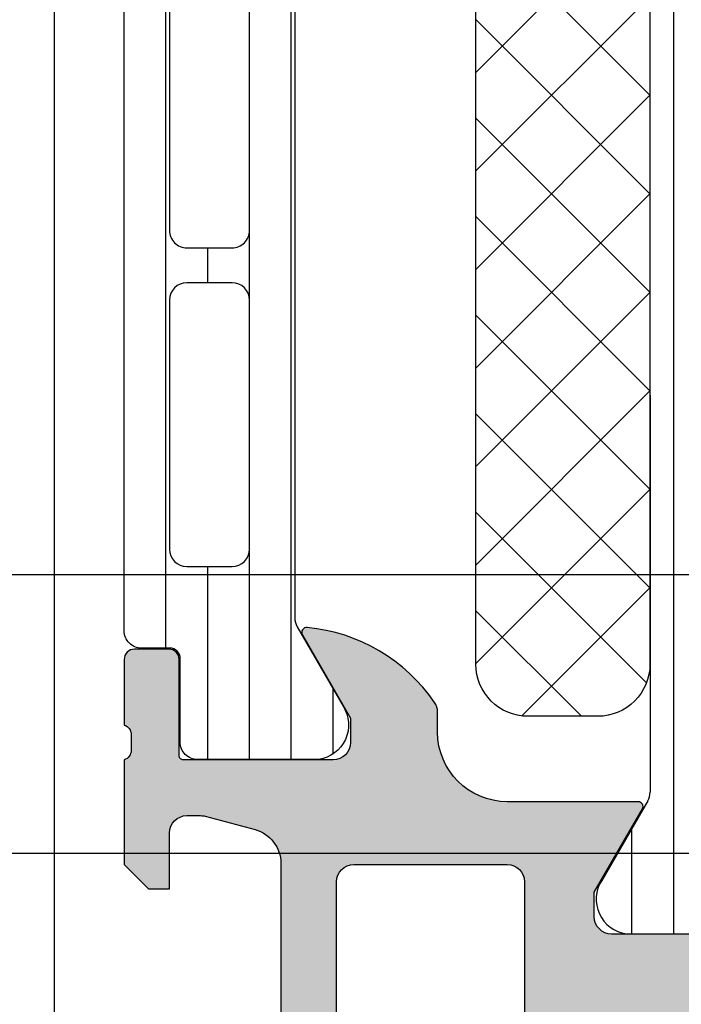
# Model space of a CAD drawing. Header units: millimetres. Extents: x 373037 to 682063, y 76092 to 274210.
# Tile 309 of 552: x 673439 to 673458, y 249615 to 249643. Entities that reach past the tile are written whole.
import ezdxf

# ---------------------------------------------------------------- set-up
doc = ezdxf.new("R2010")
doc.units = ezdxf.units.MM
doc.header["$LTSCALE"] = 100
doc.layers.add('PUDORYS', color=253, linetype='CONTINUOUS')

msp = doc.modelspace()

# ---------------------------------------------------------------- hatches: boundary and pattern name
at = {"layer": 'PUDORYS', "true_color": 0x939598}
h = msp.add_hatch(dxfattribs=at)
h.set_pattern_fill('_USER', color=252, scale=1.2, angle=90, style=0, pattern_type=0)
h.set_pattern_definition([(90, (673442.1381382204, 249621.8363462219), (-1.2, 7.347638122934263e-17), [])])
edge = h.paths.add_edge_path()
edge.add_line((673447.1051500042, 249625.6604560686), (673448.4236197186, 249623.3767992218))
edge.add_arc((673447.5823670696, 249622.8361642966), 0.9999960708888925, -81.81839194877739, 32.72701609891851, ccw=False)
edge.add_line((673447.7246777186, 249621.8463462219), (673444.2481362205, 249621.8463462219))
edge.add_arc((673444.2481335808, 249622.3463421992), 0.4999959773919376, 179.9996975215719, 270.00030248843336, ccw=False)
edge.add_line((673443.7481376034, 249622.3463448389), (673443.7484695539, 249624.7463432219))
edge.add_arc((673443.4484695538, 249624.7463432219), 0.2999999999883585, 0, 90.00000000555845)
edge.add_line((673443.4484695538, 249625.0463432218), (673442.6381382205, 249625.0463432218))
edge.add_arc((673442.6381355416, 249625.5463405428), 0.4999973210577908, 179.9996930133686, 270.0003069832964, ccw=False)
edge.add_line((673442.1381382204, 249625.5463432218), (673442.1381382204, 249655.6288175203))
edge.add_arc((673442.6381355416, 249655.6288201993), 0.4999973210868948, 89.99969301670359, 180.0003069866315, ccw=False)
edge.add_line((673442.6381382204, 249656.1288175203), (673443.4484695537, 249656.1288175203))
edge.add_arc((673443.4484695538, 249656.4288175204), 0.3000000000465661, 270.0000000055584, 360)
edge.add_line((673443.7484695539, 249656.4288175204), (673443.7481376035, 249658.8288159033))
edge.add_arc((673444.2481335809, 249658.8288185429), 0.4999959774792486, 89.99969751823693, 180.0003024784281, ccw=False)
edge.add_line((673444.2481362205, 249659.3288145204), (673447.7246777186, 249659.3288145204))
edge.add_arc((673447.5823670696, 249658.3389964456), 0.9999960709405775, -32.727016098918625, 81.81839194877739, ccw=False)
edge.add_line((673448.4236197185, 249657.7983615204), (673447.105150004, 249655.5147046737))
edge.add_arc((673447.5381627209, 249655.2647046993), 0.500000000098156, 150.0000033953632, 179.9999400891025)
edge.add_line((673447.0381627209, 249655.2647052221), (673447.0381627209, 249625.9104555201))
edge.add_arc((673447.5381627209, 249625.9104560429), 0.5000000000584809, 180.0000598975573, 209.9999965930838)
edge = h.paths.add_edge_path(flags=16)
edge.add_line((673445.7381519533, 249646.2371732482), (673445.7381366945, 249653.3871976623))
edge.add_arc((673445.2380931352, 249653.3871541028), 0.5000435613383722, 0.004991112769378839, 89.99500889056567)
edge.add_line((673445.2381366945, 249653.8871976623), (673443.9381279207, 249653.8871976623))
edge.add_arc((673443.9381555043, 249653.3871853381), 0.5000123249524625, 90.00316076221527, 179.998587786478)
edge.add_line((673443.4381431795, 249653.3871976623), (673443.4381431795, 249646.2371732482))
edge.add_arc((673443.938186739, 249646.2372168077), 0.5000435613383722, 180.0049911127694, 269.9950088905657)
edge.add_line((673443.9381431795, 249645.7371732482), (673445.2381519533, 249645.7371732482))
edge.add_arc((673445.238108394, 249646.2372168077), 0.5000435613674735, 270.0049911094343, 359.9950088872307)
edge = h.paths.add_edge_path(flags=16)
edge.add_line((673445.7381519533, 249627.8871737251), (673445.7381519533, 249635.0371995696))
edge.add_arc((673445.238108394, 249635.0371560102), 0.5000435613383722, 0.004991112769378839, 89.99500889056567)
edge.add_line((673445.2381519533, 249635.5371995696), (673443.9381431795, 249635.5371995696))
edge.add_arc((673443.938186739, 249635.0371560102), 0.5000435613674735, 90.00499110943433, 179.9950088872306)
edge.add_line((673443.4381431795, 249635.0371995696), (673443.4381431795, 249627.8871737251))
edge.add_arc((673443.938186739, 249627.8872172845), 0.5000435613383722, 180.0049911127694, 269.9950088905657)
edge.add_line((673443.9381431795, 249627.3871737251), (673445.2381519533, 249627.3871737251))
edge.add_arc((673445.238108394, 249627.8872172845), 0.5000435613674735, 270.0049911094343, 359.9950088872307)
edge = h.paths.add_edge_path(flags=16)
edge.add_line((673445.7381519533, 249637.0371995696), (673445.7381519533, 249644.2371732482))
edge.add_arc((673445.2382027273, 249644.2372240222), 0.4999492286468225, 359.9941811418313, 450.0058188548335)
edge.add_line((673445.2381519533, 249644.7371732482), (673443.9381431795, 249644.7371732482))
edge.add_arc((673443.9380924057, 249644.2372240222), 0.4999492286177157, 89.99418114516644, 180.0058188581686)
edge.add_line((673443.4381431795, 249644.2371732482), (673443.4381431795, 249637.0371995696))
edge.add_arc((673443.9380924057, 249637.0371487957), 0.4999492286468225, 179.9941811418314, 270.0058188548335)
edge.add_line((673443.9381431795, 249636.5371995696), (673445.2381519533, 249636.5371995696))
edge.add_arc((673445.2382027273, 249637.0371487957), 0.4999492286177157, 269.9941811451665, 360.0058188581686)
h = msp.add_hatch(dxfattribs=at)
h.set_pattern_fill('LINIE', color=252, scale=1.2, angle=90, style=0)
h.set_pattern_definition([(90, (679979.9212210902, 248347.5297934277), (-1.2, 7.347638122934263e-17), [])])
edge = h.paths.add_edge_path()
edge.add_arc((673460.8289485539, 249619.7464295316), 0.2999999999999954, 90.00207529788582, 180.0020752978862, ccw=False)
edge.add_line((673460.8289376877, 249620.0464295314), (673461.6392690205, 249620.0464581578))
edge.add_arc((673461.6392535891, 249620.5464554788), 0.4999973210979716, 270.0017683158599, 360.0023822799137)
edge.add_line((673462.1392509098, 249620.5464762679), (673462.1405714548, 249621.387548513))
edge.add_arc((673462.3405714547, 249621.387548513), 0.1999999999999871, 90.00000000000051, 180.0000000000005, ccw=False)
edge.add_line((673462.3405714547, 249621.5875485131), (673466.4405714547, 249621.5875485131))
edge.add_arc((673466.4405714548, 249622.0875485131), 0.5000000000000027, 269.9999999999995, 359.9999999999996)
edge.add_line((673466.9405714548, 249622.0875485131), (673466.9405714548, 249622.9182977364))
edge.add_arc((673465.9405714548, 249622.9182977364), 0.9999999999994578, 0, 74.99999999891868)
edge.add_line((673466.1993904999, 249623.8842235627), (673465.4405714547, 249624.087548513))
edge.add_line((673465.4405714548, 249624.0875485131), (673465.4405714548, 249623.0875485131))
edge.add_line((673465.4405714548, 249623.0875485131), (673463.1405714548, 249623.0875485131))
edge.add_arc((673463.1422807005, 249624.0916749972), 1.004127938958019, 180.2340877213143, 269.9024699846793, ccw=False)
edge.add_line((673462.138161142, 249624.087572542), (673462.138161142, 249627.0874508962))
edge.add_arc((673463.1422804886, 249627.0834225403), 1.004127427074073, 90.09751797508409, 179.7701403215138, ccw=False)
edge.add_line((673463.1405714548, 249628.0875485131), (673465.4405714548, 249628.0875485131))
edge.add_line((673465.4405714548, 249628.0875485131), (673465.4405714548, 249627.0875485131))
edge.add_line((673465.4405714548, 249627.0875485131), (673466.1993905, 249627.2908734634))
edge.add_arc((673465.9405714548, 249628.2567992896), 1.000000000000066, 285.0000000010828, 359.9999999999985)
edge.add_line((673466.9405714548, 249628.2567992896), (673466.9405714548, 249629.087548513))
edge.add_arc((673466.4405714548, 249629.0875485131), 0.4999999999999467, 0, 89.99999999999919)
edge.add_line((673466.4405714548, 249629.5875485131), (673462.3405714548, 249629.5875485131))
edge.add_arc((673462.3423000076, 249629.7917216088), 0.2041804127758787, 181.1558689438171, 269.5149389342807, ccw=False)
edge.add_line((673462.138161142, 249629.7876028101), (673462.1381382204, 249655.6289696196))
edge.add_arc((673461.6381408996, 249655.6289541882), 0.4999973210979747, 0.001768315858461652, 90.00238227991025)
edge.add_line((673461.6381201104, 249656.1289515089), (673460.8277887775, 249656.1289228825))
edge.add_arc((673460.8277779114, 249656.4289228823), 0.299999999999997, 180.0020752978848, 270.0020752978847, ccw=False)
edge.add_line((673460.5277779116, 249656.428912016), (673460.5280229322, 249658.8289104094))
edge.add_arc((673460.028026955, 249658.8288949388), 0.499995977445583, 0.00177281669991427, 90.00237777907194)
edge.add_line((673460.0280062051, 249659.3288909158), (673456.5514647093, 249659.3287642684))
edge.add_arc((673456.6938112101, 249658.3389513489), 0.99999607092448, 98.18368334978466, 212.7290913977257)
edge.add_line((673455.8525781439, 249657.7982859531), (673457.1711305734, 249655.5146768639))
edge.add_arc((673456.7381269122, 249655.2646612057), 0.5000000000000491, 0.002135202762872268, 30.002071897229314, ccw=False)
edge.add_line((673457.2381269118, 249655.2646798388), (673457.2392132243, 249620.9104110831))
edge.add_arc((673456.7392132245, 249620.9103934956), 0.5000000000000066, 330.0020786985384, 360.0020153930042, ccw=False)
edge.add_line((673457.1722349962, 249620.6604092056), (673455.8538479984, 249618.3767046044))
edge.add_arc((673456.695120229, 249617.8361001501), 0.9999960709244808, 147.2750591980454, 261.8204672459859)
edge.add_line((673456.5528454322, 249616.8462769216), (673460.029386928, 249616.846403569))
edge.add_arc((673460.0293714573, 249617.3463995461), 0.4999959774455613, 270.0017728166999, 360.0023777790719)
edge.add_line((673460.5293674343, 249617.346420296), (673460.5289485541, 249619.7464186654))
edge = h.paths.add_edge_path(flags=16)
edge.add_line((673460.3386729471, 249643.9375422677), (673459.0386788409, 249643.9375422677))
edge.add_arc((673459.0386752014, 249644.4375386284), 0.4999963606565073, 179.9995829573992, 270.0004170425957, ccw=False)
edge.add_line((673458.5386788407, 249644.4375422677), (673458.5386788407, 249653.2875361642))
edge.add_arc((673459.0386752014, 249653.2875398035), 0.4999963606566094, 89.99958295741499, 180.0004170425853, ccw=False)
edge.add_line((673459.0386788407, 249653.7875361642), (673460.338672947, 249653.7875361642))
edge.add_arc((673460.3386895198, 249653.2875361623), 0.5000000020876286, 2.0834067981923e-07, 90.00189910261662, ccw=False)
edge.add_line((673460.8386895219, 249653.2875361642), (673460.8386895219, 249644.4375422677))
edge.add_arc((673460.3386895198, 249644.4375422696), 0.5000000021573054, 269.99810091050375, 359.99999978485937, ccw=False)
edge = h.paths.add_edge_path(flags=16)
edge.add_arc((673460.3386895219, 249633.7375361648), 0.4999999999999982, 269.9999999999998, 360, ccw=False)
edge.add_line((673460.3386895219, 249633.2375361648), (673459.0386788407, 249633.2375361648))
edge.add_arc((673459.0386788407, 249633.7375361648), 0.4999999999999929, 179.9999999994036, 269.99999999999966, ccw=False)
edge.add_line((673458.5386788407, 249633.7375361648), (673458.5386788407, 249642.4375422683))
edge.add_arc((673459.0386788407, 249642.4375422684), 0.5000000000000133, 90.00000000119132, 179.9999999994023, ccw=False)
edge.add_line((673459.0386788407, 249642.9375422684), (673460.3386895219, 249642.9375422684))
edge.add_arc((673460.3386895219, 249642.4375422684), 0.5000000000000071, 5.965148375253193e-10, 90.00000000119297, ccw=False)
edge.add_line((673460.8386895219, 249642.4375422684), (673460.8386895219, 249633.7375361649))
edge = h.paths.add_edge_path(flags=16)
edge.add_arc((673459.0386752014, 249631.7375398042), 0.4999963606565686, 89.99958295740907, 180.0004170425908, ccw=False)
edge.add_line((673459.0386788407, 249632.2375361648), (673460.338672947, 249632.2375361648))
edge.add_arc((673460.3386895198, 249631.7375361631), 0.5000000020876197, 2.0833840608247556e-07, 90.00189910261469, ccw=False)
edge.add_line((673460.8386895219, 249631.7375361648), (673460.8386895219, 249622.8875270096))
edge.add_arc((673460.3387047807, 249622.8875270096), 0.4999847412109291, 269.99999999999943, 360, ccw=False)
edge.add_line((673460.3387047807, 249622.3875422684), (673459.0386940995, 249622.3875422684))
edge.add_arc((673459.0386940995, 249622.8875575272), 0.5000152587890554, 179.9999999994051, 270.0000000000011, ccw=False)
edge.add_line((673458.5386788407, 249622.8875575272), (673458.5386788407, 249631.7375361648))
h = msp.add_hatch(dxfattribs=at)
h.set_pattern_fill('NETZ', color=252, scale=2, angle=-45.00000000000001, style=0)
h.set_pattern_definition([(315, (673457.2374034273, 249638.0874228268), (1.414213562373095, 1.414213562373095), []), (44.99999999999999, (673457.2374034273, 249638.0874228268), (-1.414213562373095, 1.414213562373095), [])])
h.paths.add_polyline_path([(673452.2374034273, 249624.5874228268, 0.4142135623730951), (673453.7374034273, 249623.0874228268), (673455.7374034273, 249623.0874228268, 0.4142135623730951), (673457.2374034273, 249624.5874228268), (673457.2374034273, 249651.5874228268, 0.4142135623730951), (673455.7374034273, 249653.0874228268), (673453.7374034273, 249653.0874228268, 0.4142135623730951), (673452.2374034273, 249651.5874228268)])
h = msp.add_hatch(color=252, dxfattribs=at)
edge = h.paths.add_edge_path()
edge.add_arc((673507.1380707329, 249604.8364137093), 0.5000674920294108, 270.0077324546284, 359.9922675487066)
edge.add_line((673507.6381382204, 249604.8363462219), (673507.6381382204, 249608.8363462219))
edge.add_arc((673507.1380707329, 249608.8362787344), 0.5000674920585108, 0.007732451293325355, 89.99226754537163)
edge.add_line((673507.1381382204, 249609.3363462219), (673505.8380893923, 249609.3363462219))
edge.add_arc((673505.8381262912, 249608.8363093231), 0.5000369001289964, 90.00422797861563, 179.9957720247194)
edge.add_line((673505.3380893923, 249608.8363462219), (673505.3380893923, 249608.3363462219))
edge.add_line((673505.3380893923, 249608.3363462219), (673506.3380893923, 249608.3363462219))
edge.add_line((673506.3380893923, 249608.3363462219), (673506.3380893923, 249606.8363462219))
edge.add_arc((673505.338126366, 249606.8363092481), 0.9999630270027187, -90.00211851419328, 0.0021185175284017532, ccw=False)
edge.add_line((673505.3380893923, 249605.8363462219), (673501.3380893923, 249605.8363462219))
edge.add_arc((673501.338166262, 249606.8364230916), 1.000076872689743, 180.0044039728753, 269.9955960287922, ccw=False)
edge.add_line((673500.3380893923, 249606.8363462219), (673500.3380893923, 249608.3363462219))
edge.add_line((673500.3380893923, 249608.3363462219), (673501.3380893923, 249608.3363462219))
edge.add_line((673501.3380893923, 249608.3363462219), (673501.3380893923, 249608.8363462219))
edge.add_arc((673500.8381468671, 249608.8364036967), 0.4999425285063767, 359.9934131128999, 450.0065868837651)
edge.add_line((673500.8380893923, 249609.3363462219), (673498.0381015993, 249609.3363462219))
edge.add_arc((673498.0381015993, 249608.8363462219), 0.5, 90, 180)
edge.add_line((673497.5381015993, 249608.8363462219), (673497.5381015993, 249608.6363462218))
edge.add_arc((673498.0381015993, 249608.6363462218), 0.5, 180, 270)
edge.add_line((673498.0381015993, 249608.1363462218), (673498.5381015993, 249608.1363462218))
edge.add_arc((673498.5380665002, 249607.6363111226), 0.5000351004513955, 0.00402179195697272, 89.99597821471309, ccw=False)
edge.add_line((673499.0381015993, 249607.6363462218), (673499.0381015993, 249606.83634317))
edge.add_arc((673498.538085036, 249606.8363597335), 0.5000165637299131, 270.00189796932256, 359.99810203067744, ccw=False)
edge.add_line((673498.5381015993, 249606.33634317), (673467.2381077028, 249606.33634317))
edge.add_line((673467.2381077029, 249606.33634317), (673461.1996500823, 249606.7687398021))
edge.add_arc((673461.2381061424, 249607.7679594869), 0.9999594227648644, 180, 267.7959971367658, ccw=False)
edge.add_line((673460.2381467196, 249607.7679594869), (673460.2381467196, 249614.4364116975))
edge.add_arc((673460.7381467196, 249614.4364116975), 0.5, 90, 180, ccw=False)
edge.add_line((673460.7381467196, 249614.9364116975), (673461.6381467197, 249614.9364116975))
edge.add_arc((673461.6381467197, 249615.4364116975), 0.5, 270, 360)
edge.add_line((673462.1381467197, 249615.4364116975), (673462.1381467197, 249616.8364132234))
edge.add_arc((673462.2169831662, 249617.1039338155), 0.278895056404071, 178.8354106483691, 253.58012359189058, ccw=False)
edge.add_line((673461.9381457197, 249617.1096022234), (673461.9381457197, 249617.5631962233))
edge.add_arc((673462.2170138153, 249617.5688568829), 0.278925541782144, 106.4245945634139, 181.1628700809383, ccw=False)
edge.add_line((673462.1381467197, 249617.8364002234), (673462.1381467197, 249619.7164112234))
edge.add_arc((673461.8381467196, 249619.7164112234), 0.3000000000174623, 0, 90)
edge.add_line((673461.8381467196, 249620.0164112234), (673460.8581724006, 249620.0164112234))
edge.add_arc((673460.8581724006, 249619.7164112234), 0.3000000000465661, 90.00000000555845, 180)
edge.add_line((673460.5581724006, 249619.7164112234), (673460.5581724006, 249616.9564132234))
edge.add_arc((673460.4381724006, 249616.9564132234), 0.1199999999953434, 270.0000000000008, 360, ccw=False)
edge.add_line((673460.4381724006, 249616.8364132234), (673456.1381467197, 249616.8364132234))
edge.add_arc((673456.1381467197, 249617.3364132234), 0.5, 180, 270, ccw=False)
edge.add_line((673455.6381467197, 249617.3364132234), (673455.6381467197, 249618.0364132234))
edge.add_line((673455.6381467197, 249618.0364132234), (673457.0196421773, 249620.4292335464))
edge.add_arc((673456.9000269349, 249620.4982934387), 0.1381197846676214, 330.0000000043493, 450)
edge.add_line((673456.9000269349, 249620.6364132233), (673453.1381467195, 249620.6364132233))
edge.add_arc((673453.1381467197, 249622.6364132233), 2, 180, 270, ccw=False)
edge.add_line((673451.1381467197, 249622.6364132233), (673451.1381467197, 249623.2044086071))
edge.add_arc((673450.6381467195, 249623.2044086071), 0.5000000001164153, 0, 34.47907175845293)
edge.add_arc((673446.9286481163, 249620.6569353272), 4.999999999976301, 34.4790717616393, 84.65077199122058)
edge.add_arc((673447.3762665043, 249625.498286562), 0.1381197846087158, 82.29756250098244, 210.0000000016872)
edge.add_line((673447.256651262, 249625.4292266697), (673448.6381467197, 249623.0364063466))
edge.add_line((673448.6381467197, 249623.0364063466), (673448.6381467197, 249622.3364063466))
edge.add_arc((673448.1381467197, 249622.3364063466), 0.5, 270.0000000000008, 360, ccw=False)
edge.add_line((673448.1381467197, 249621.8364063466), (673443.8381210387, 249621.8364063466))
edge.add_arc((673443.8381210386, 249621.9564063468), 0.1200000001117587, 180.0000000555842, 270, ccw=False)
edge.add_line((673443.7181210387, 249621.9564063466), (673443.7181210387, 249624.7164043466))
edge.add_arc((673443.4181210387, 249624.7164043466), 0.3000000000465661, 0, 89.99999999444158)
edge.add_line((673443.4181210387, 249625.0164043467), (673442.4381467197, 249625.0164043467))
edge.add_arc((673442.4381467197, 249624.7164043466), 0.3000000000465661, 90, 180)
edge.add_line((673442.1381467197, 249624.7164043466), (673442.1381467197, 249622.8363933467))
edge.add_arc((673442.059279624, 249622.5688500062), 0.2789255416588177, -1.1628700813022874, 73.57540544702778, ccw=False)
edge.add_line((673442.3381477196, 249622.5631893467), (673442.3381477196, 249622.1095953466))
edge.add_arc((673442.0593102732, 249622.1039269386), 0.2788950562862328, -73.58012358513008, 1.1645893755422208, ccw=False)
edge.add_line((673442.1381467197, 249621.8364063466), (673442.1381467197, 249618.8363478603))
edge.add_line((673442.1381467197, 249618.8363478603), (673442.8382190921, 249618.1362449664))
edge.add_line((673442.838219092, 249618.1362449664), (673443.4382251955, 249618.1362449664))
edge.add_line((673443.4382251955, 249618.1362449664), (673443.4382251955, 249619.7362510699))
edge.add_arc((673443.9382346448, 249619.7362416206), 0.5000094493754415, 90.0010827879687, 179.9989172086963, ccw=False)
edge.add_line((673443.9382251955, 249620.2362510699), (673444.3336532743, 249620.2362510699))
edge.add_arc((673444.3336532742, 249619.73625107), 0.4999999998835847, 74.99999998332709, 89.99999998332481, ccw=False)
edge.add_line((673444.463062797, 249620.219213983), (673445.8969495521, 249619.835005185))
edge.add_arc((673445.638130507, 249618.8690793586), 1.000000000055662, 0, 74.9999999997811, ccw=False)
edge.add_line((673446.638130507, 249618.8690793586), (673446.638130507, 249613.1362571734))
edge.add_line((673446.638130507, 249613.1362571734), (673443.4382251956, 249613.1362571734))
edge.add_line((673443.4382251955, 249613.1362571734), (673443.4382251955, 249613.9362449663))
edge.add_line((673443.4382251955, 249613.9362449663), (673442.838219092, 249613.9362449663))
edge.add_line((673442.838219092, 249613.9362449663), (673442.1382374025, 249612.723812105))
edge.add_line((673442.1382374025, 249612.723812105), (673442.1382374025, 249611.6362571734))
edge.add_line((673442.1382374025, 249611.6362571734), (673457.1381467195, 249611.6362571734))
edge.add_arc((673457.1381467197, 249611.1362571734), 0.5, 0, 90, ccw=False)
edge.add_line((673457.6381467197, 249611.1362571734), (673457.6381467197, 249605.3363462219))
edge.add_arc((673458.6381467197, 249605.3363462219), 1, 180, 270)
edge.add_line((673458.6381467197, 249604.3363462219), (673507.1381382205, 249604.3363462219))
edge = h.paths.add_edge_path(flags=16)
edge.add_line((673448.238130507, 249613.9362449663), (673448.238130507, 249618.3362449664))
edge.add_arc((673448.738130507, 249618.3362449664), 0.5, 90, 180, ccw=False)
edge.add_line((673448.738130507, 249618.8362449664), (673453.138130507, 249618.8362449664))
edge.add_arc((673453.138130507, 249618.3362449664), 0.5, 0, 90, ccw=False)
edge.add_line((673453.638130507, 249618.3362449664), (673453.638130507, 249613.9362449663))
edge.add_arc((673453.138130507, 249613.9362449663), 0.5, 270.0000000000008, 360, ccw=False)
edge.add_line((673453.138130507, 249613.4362449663), (673448.7381305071, 249613.4362449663))
edge.add_arc((673448.738130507, 249613.9362449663), 0.5, 180, 270, ccw=False)

# ---------------------------------------------------------------- linework, layer by layer
at = {"layer": 'PUDORYS', "color": 252, "true_color": 0x939598}
for p, q in [((673457.2381269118, 249655.2646798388), (673457.2392132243, 249620.9104110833)), ((673457.1722349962, 249620.6604092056), (673455.8538479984, 249618.3767046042)), ((673456.5528454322, 249616.8462769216), (673460.029386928, 249616.846403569))]:
    msp.add_line(p, q, dxfattribs=at)
at = {"layer": 'PUDORYS', "color": 252, "ltscale": 15, "true_color": 0x939598}
for points in [[(655063.636877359, 249619.1544343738), (681589.639597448, 249619.1544343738), (681589.639597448, 273245.1544306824), (655063.636877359, 273245.1544306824)], [(681581.6396141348, 273237.1544306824), (655071.6368773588, 273237.1544306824), (655071.6368773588, 249627.1544343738), (681581.6396141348, 249627.1544343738)], [(673440.1381383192, 249689.3362825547), (673512.1381101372, 249689.3362825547), (673512.1381101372, 249604.3363105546), (673440.1381383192, 249604.3363105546)]]:
    msp.add_lwpolyline(points, close=True, dxfattribs=at)
at = {"layer": 'PUDORYS', "color": 252, "true_color": 0x939598}
for points in [[(673447.1051500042, 249625.6604560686), (673448.4236197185, 249623.3767992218, -0.5460410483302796), (673447.7246777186, 249621.8463462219), (673444.2481362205, 249621.8463462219, -0.414216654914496), (673443.7481376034, 249622.3463448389), (673443.7484695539, 249624.7463432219, 0.414213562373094), (673443.4484695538, 249625.0463432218), (673442.6381382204, 249625.0463432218, -0.414216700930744), (673442.1381382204, 249625.5463432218), (673442.1381382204, 249655.6288175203, -0.414216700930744), (673442.6381382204, 249656.1288175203), (673443.4484695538, 249656.1288175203, 0.414213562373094), (673443.7484695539, 249656.4288175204), (673443.7481376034, 249658.8288159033, -0.4142166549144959), (673444.2481362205, 249659.3288145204), (673447.7246777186, 249659.3288145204, -0.5460410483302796), (673448.4236197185, 249657.7983615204), (673447.1051500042, 249655.5147046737, 0.1316522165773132), (673447.0381627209, 249655.2647052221), (673447.0381627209, 249625.9104555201, 0.1316522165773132)], [(673457.2374034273, 249651.5874228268), (673457.2374034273, 249624.5874228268, -0.414213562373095), (673455.7374034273, 249623.0874228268), (673453.7374034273, 249623.0874228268, -0.414213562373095), (673452.2374034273, 249624.5874228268), (673452.2374034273, 249651.5874228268, -0.414213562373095), (673453.7374034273, 249653.0874228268), (673455.7374034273, 249653.0874228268, -0.414213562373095)], [(673445.7381519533, 249637.0371995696), (673445.7381519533, 249644.2371732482, 0.4142730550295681), (673445.2381519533, 249644.7371732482), (673443.9381431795, 249644.7371732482, 0.4142730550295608), (673443.4381431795, 249644.2371732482), (673443.4381431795, 249637.0371995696, 0.4142730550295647), (673443.9381431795, 249636.5371995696), (673445.2381519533, 249636.5371995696, 0.414273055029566)], [(673445.7381519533, 249627.8871737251), (673445.7381519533, 249635.0371995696, 0.414162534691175), (673445.2381519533, 249635.5371995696), (673443.9381431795, 249635.5371995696, 0.4141625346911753), (673443.4381431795, 249635.0371995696), (673443.4381431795, 249627.8871737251, 0.4141625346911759), (673443.9381431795, 249627.3871737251), (673445.2381519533, 249627.3871737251, 0.4141625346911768)], [(673448.238130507, 249613.9362449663), (673448.238130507, 249618.3362449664, -0.4142135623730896), (673448.738130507, 249618.8362449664), (673453.138130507, 249618.8362449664, -0.4142135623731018), (673453.638130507, 249618.3362449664), (673453.638130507, 249613.9362449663, -0.4142135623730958), (673453.138130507, 249613.4362449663), (673448.738130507, 249613.4362449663, -0.4142135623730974)]]:
    msp.add_lwpolyline(points, format="xyb", close=True, dxfattribs=at)
msp.add_lwpolyline([(673460.4381724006, 249616.8364132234), (673456.1381467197, 249616.8364132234, -0.414213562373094), (673455.6381467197, 249617.3364132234), (673455.6381467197, 249618.0364132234), (673457.0196421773, 249620.4292335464, 0.5773502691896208), (673456.9000269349, 249620.6364132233), (673453.1381467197, 249620.6364132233, -0.4142135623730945), (673451.1381467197, 249622.6364132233), (673451.1381467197, 249623.2044086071, 0.1515887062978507), (673451.0503132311, 249623.4874611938, 0.2224807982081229), (673447.3947784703, 249625.6351601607, 0.6230654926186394), (673447.256651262, 249625.4292266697), (673448.6381467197, 249623.0364063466), (673448.6381467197, 249622.3364063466, -0.414213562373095), (673448.1381467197, 249621.8364063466), (673443.8381210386, 249621.8364063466, -0.414213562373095), (673443.7181210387, 249621.9564063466), (673443.7181210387, 249624.7164043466, 0.414213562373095), (673443.4181210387, 249625.0164043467), (673442.4381467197, 249625.0164043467, 0.414213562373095), (673442.1381467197, 249624.7164043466), (673442.1381467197, 249622.8363933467, -0.3381811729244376), (673442.3381477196, 249622.5631893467), (673442.3381477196, 249622.1095953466, -0.338212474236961), (673442.1381467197, 249621.8364063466), (673442.1381467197, 249618.8363478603), (673442.838219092, 249618.1362449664), (673443.4382251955, 249618.1362449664), (673443.4382251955, 249619.7362510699, -0.4142024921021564), (673443.9382251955, 249620.2362510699), (673444.3336532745, 249620.2362510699, -0.06554346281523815), (673444.463062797, 249620.219213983), (673445.896949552, 249619.835005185, -0.339454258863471), (673446.638130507, 249618.8690793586), (673446.638130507, 249613.1362571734)], format="xyb", dxfattribs=at)
for centre, radius, start, end in [((673456.7392132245, 249620.9103934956), 0.5000000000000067, 330.0020786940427, 0.002015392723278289), ((673456.695120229, 249617.8361001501), 0.999996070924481, 147.2750591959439, 261.8204672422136)]:
    msp.add_arc(centre, radius, start, end, dxfattribs=at)

doc.saveas('drawing.dxf')
